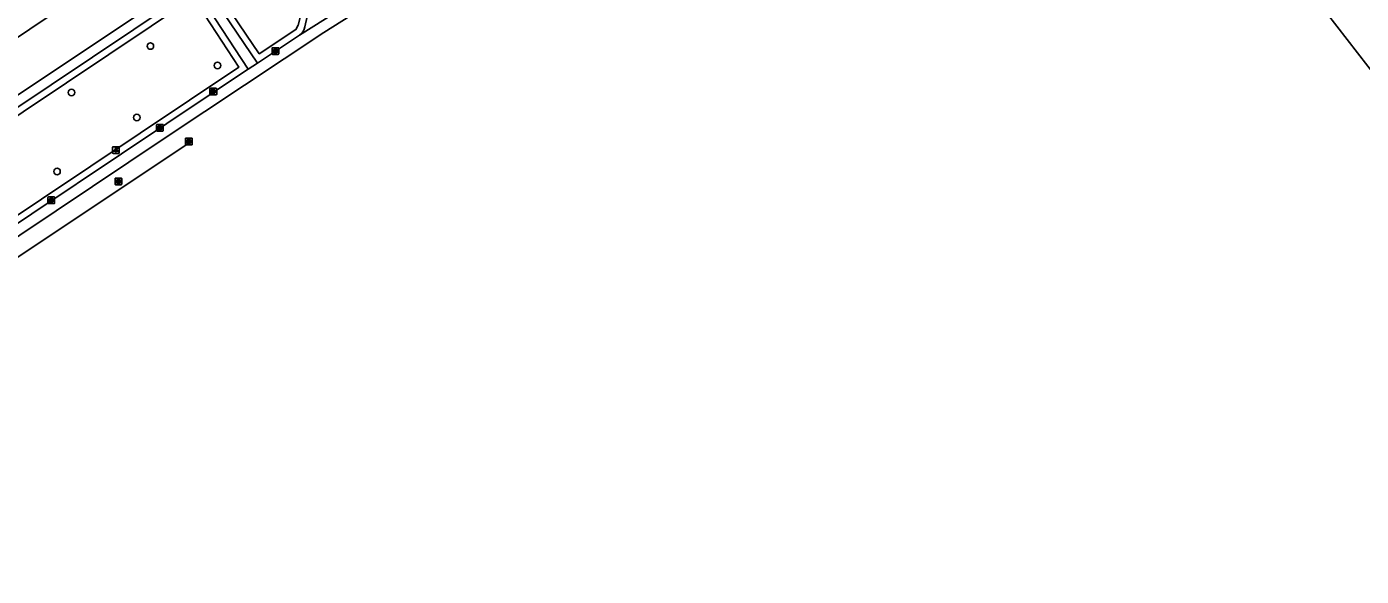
# Model space of a CAD drawing. Extents: x 158797 to 159887, y 384318 to 385255.
# Drawn here: x 159193.3 to 159393, y 384413 to 384495.3 of the extents above; entities that cross this region are included whole.
import ezdxf

# ---------------------------------------------------------------- set-up
doc = ezdxf.new("R2010")
doc.units = 0
for name, color, linetype in [('IMGEO_Boom', 7, 'Continuous'), ('IMGEO_Groenvoorziening', 7, 'Continuous'), ('IMGEO_Kolk', 7, 'Continuous'), ('IMGEO_Lichtpunt', 7, 'Continuous'), ('IMGEO_Parkeervlak_open', 7, 'Continuous'), ('IMGEO_Rijbaan_lokaal_gesloten', 7, 'Continuous'), ('IMGEO_Rioolput', 7, 'Continuous'), ('IMGEO_Voetpad_gesloten', 7, 'Continuous'), ('IMGEO_Voetpad_open', 7, 'Continuous')]:
    doc.layers.add(name, color=color, linetype=linetype)

msp = doc.modelspace()

# ---------------------------------------------------------------- linework, layer by layer
at = {"layer": 'IMGEO_Boom'}
for centre in [(159211.84, 384492.39), (159221.87, 384489.49), (159200.04, 384485.43), (159209.82, 384481.69), (159197.88, 384473.6)]:
    msp.add_circle(centre, 0.489, dxfattribs=at)
at = {"layer": 'IMGEO_Groenvoorziening'}
for points in [[(159234.34, 384497.04), (159233.97, 384495.52), (159233.61, 384494.85), (159228.14, 384491.23), (159220.06, 384503.22), (159258.02, 384528.7), (159259.58, 384526.53), (159263.8, 384529.28), (159272.24, 384517.09), (159268.5, 384515.36), (159268.14, 384515.27), (159267.81, 384515.33), (159266.59, 384515.74)], [(159173.77, 384469.8), (159218.27, 384499.66), (159225.08, 384489.23), (159180.74, 384459.57), (159173.77, 384469.8)]]:
    msp.add_lwpolyline(points, dxfattribs=at)
at = {"layer": 'IMGEO_Kolk'}
for p, q in [((159230.04, 384491.22), (159230.04, 384492.07)), ((159230.12, 384492.14), (159230.97, 384492.14)), ((159230.53, 384491.92), (159230.56, 384491.92)), ((159231.04, 384492.07), (159231.04, 384491.22)), ((159230.97, 384491.14), (159230.12, 384491.14)), ((159230.55, 384491.36), (159230.53, 384491.36)), ((159212.77, 384479.73), (159212.77, 384480.58)), ((159212.84, 384480.66), (159213.7, 384480.66)), ((159213.7, 384479.66), (159212.84, 384479.66)), ((159213.28, 384479.88), (159213.25, 384479.88)), ((159213.26, 384480.44), (159213.28, 384480.44)), ((159213.77, 384480.58), (159213.77, 384479.73)), ((159196.52, 384468.87), (159196.52, 384469.72)), ((159196.6, 384469.8), (159197.45, 384469.8)), ((159197.01, 384469.58), (159197.04, 384469.58)), ((159197.52, 384469.72), (159197.52, 384468.87)), ((159197.45, 384468.8), (159196.6, 384468.8)), ((159197.03, 384469.02), (159197.01, 384469.02))]:
    msp.add_line(p, q, dxfattribs=at)
for points in [[(159230.04, 384491.22), (159230.04, 384492.07)], [(159230.12, 384492.14), (159230.97, 384492.14)], [(159230.36, 384491.84), (159230.49, 384491.84), (159230.49, 384491.69), (159230.62, 384491.84), (159230.78, 384491.84), (159230.63, 384491.69), (159230.79, 384491.44), (159230.63, 384491.44), (159230.55, 384491.61), (159230.49, 384491.54), (159230.49, 384491.44), (159230.36, 384491.44), (159230.36, 384491.84)], [(159231.04, 384492.07), (159231.04, 384491.22)], [(159230.97, 384491.14), (159230.12, 384491.14)], [(159212.77, 384479.73), (159212.77, 384480.58)], [(159212.84, 384480.66), (159213.7, 384480.66)], [(159213.7, 384479.66), (159212.84, 384479.66)], [(159213.09, 384480.36), (159213.21, 384480.36), (159213.21, 384480.21), (159213.34, 384480.36), (159213.51, 384480.36), (159213.36, 384480.21), (159213.51, 384479.96), (159213.36, 384479.96), (159213.28, 384480.12), (159213.21, 384480.06), (159213.21, 384479.96), (159213.09, 384479.96), (159213.09, 384480.36)], [(159213.77, 384480.58), (159213.77, 384479.73)], [(159196.52, 384468.87), (159196.52, 384469.72)], [(159196.6, 384469.8), (159197.45, 384469.8)], [(159197.52, 384469.72), (159197.52, 384468.87)], [(159197.45, 384468.8), (159196.6, 384468.8)], [(159196.84, 384469.5), (159196.97, 384469.5), (159196.97, 384469.34), (159197.1, 384469.5), (159197.26, 384469.5), (159197.12, 384469.35), (159197.27, 384469.1), (159197.12, 384469.1), (159197.03, 384469.26), (159196.97, 384469.19), (159196.97, 384469.1), (159196.84, 384469.1), (159196.84, 384469.5)]]:
    msp.add_lwpolyline(points, dxfattribs=at)
for centre, start, end in [((159230.12, 384492.07), 91.552, 178.448), ((159230.12, 384492.07), 91.552, 178.448), ((159230.97, 384492.07), 1.552, 88.448), ((159230.97, 384492.07), 1.552, 88.448), ((159230.12, 384491.22), 181.552, 268.448), ((159230.12, 384491.22), 181.552, 268.448), ((159230.97, 384491.22), 271.552, 358.448), ((159230.97, 384491.22), 271.552, 358.448), ((159212.85, 384480.58), 91.552, 178.448), ((159212.85, 384480.58), 91.552, 178.448), ((159212.85, 384479.73), 181.552, 268.448), ((159212.85, 384479.73), 181.552, 268.448), ((159213.69, 384480.58), 1.552, 88.448), ((159213.69, 384480.58), 1.552, 88.448), ((159213.69, 384479.73), 271.552, 358.448), ((159213.69, 384479.73), 271.552, 358.448), ((159196.6, 384469.72), 91.552, 178.448), ((159196.6, 384469.72), 91.552, 178.448), ((159197.45, 384469.72), 1.552, 88.448), ((159197.45, 384469.72), 1.552, 88.448), ((159196.6, 384468.87), 181.552, 268.448), ((159196.6, 384468.87), 181.552, 268.448), ((159197.45, 384468.87), 271.552, 358.448), ((159197.45, 384468.87), 271.552, 358.448)]:
    msp.add_arc(centre, 0.0765, start, end, dxfattribs=at)
for centre, major_axis, ratio, start_param, end_param in [((159230.53, 384491.64), (-0.387, 0.002), 0.722429, 4.712389, 7.853982), ((159230.55, 384491.64), (-0.39, 0.002), 0.717154, 1.570796, 4.712389), ((159213.26, 384480.16), (-0.387, 0.002), 0.722429, 4.712389, 7.853982), ((159213.28, 384480.16), (-0.39, 0.002), 0.717154, 1.570796, 4.712389), ((159197.01, 384469.3), (-0.387, 0.002), 0.722429, 4.712389, 7.853982), ((159197.03, 384469.3), (-0.39, 0.002), 0.717154, 1.570796, 4.712389)]:
    msp.add_ellipse(centre, major_axis=major_axis, ratio=ratio, start_param=start_param, end_param=end_param, dxfattribs=at)
at = {"layer": 'IMGEO_Lichtpunt'}
for p, q in [((159206.19, 384477.21), (159206.19, 384476.41)), ((159206.19, 384477.21), (159206.19, 384476.41)), ((159207.09, 384477.31), (159206.28, 384477.31)), ((159207.09, 384477.31), (159206.28, 384477.31)), ((159206.28, 384476.31), (159207.09, 384476.31)), ((159206.28, 384476.31), (159207.09, 384476.31)), ((159207.18, 384476.41), (159207.18, 384477.21)), ((159207.18, 384476.41), (159207.18, 384477.21))]:
    msp.add_line(p, q, dxfattribs=at)
for points in [[(159206.56, 384476.88), (159206.6, 384476.85), (159206.41, 384476.59), (159206.37, 384476.61), (159206.56, 384476.88)], [(159206.66, 384476.83), (159206.71, 384476.83), (159206.71, 384476.51), (159206.66, 384476.51), (159206.66, 384476.83)], [(159206.77, 384476.85), (159206.81, 384476.88), (159207, 384476.61), (159206.96, 384476.59), (159206.77, 384476.85)]]:
    msp.add_lwpolyline(points, dxfattribs=at)
msp.add_circle((159206.69, 384477.01), 0.0994, dxfattribs=at)
for centre, start, end in [((159206.28, 384477.21), 90, 180), ((159206.28, 384477.21), 90, 180), ((159206.28, 384476.41), 180, 270), ((159206.28, 384476.41), 180, 270), ((159207.09, 384477.21), 0, 90), ((159207.09, 384477.21), 0, 90), ((159207.09, 384476.41), 270, 0), ((159207.09, 384476.41), 270, 360)]:
    msp.add_arc(centre, 0.0946, start, end, dxfattribs=at)
at = {"layer": 'IMGEO_Parkeervlak_open'}
msp.add_lwpolyline([(159235.31, 384496.8), (159234.94, 384495.28)], dxfattribs=at)
msp.add_arc((159232.94, 384495.64), 2.04, 306.9839, 349.7657, dxfattribs=at)
at = {"layer": 'IMGEO_Rijbaan_lokaal_gesloten'}
for points in [[(159444.26, 384416.6), (159430.31, 384437.54), (159420.33, 384452.67), (159407.68, 384471.5), (159398.64, 384483.41), (159381.62, 384505.4), (159370.3, 384519.69), (159367.36, 384523.05), (159362.89, 384527.76), (159362.8, 384527.84)], [(159268.92, 384514.45), (159249.7, 384503.86), (159234.17, 384494.02)], [(159270.46, 384513.33), (159268.84, 384512.56), (159250.87, 384502.69), (159237.8, 384494.42), (159214.07, 384478.63), (159115.99, 384412.99)], [(159234.17, 384494.02), (159227.86, 384489.85)], [(159227.86, 384489.85), (159226.47, 384488.93)], [(159226.47, 384488.93), (159221.56, 384485.68), (159221.31, 384486.03), (159220.83, 384485.71), (159221.09, 384485.35), (159180.47, 384458.19)], [(159181.74, 384453.73), (159181.64, 384453.87), (159217.36, 384477.7), (159218.02, 384478.1)]]:
    msp.add_lwpolyline(points, dxfattribs=at)
at = {"layer": 'IMGEO_Rioolput'}
for p, q in [((159220.76, 384485.15), (159220.76, 384486.01)), ((159220.83, 384486.08), (159221.69, 384486.08)), ((159221.25, 384485.86), (159221.27, 384485.86)), ((159221.76, 384486.01), (159221.76, 384485.15)), ((159221.69, 384485.08), (159220.83, 384485.08)), ((159221.27, 384485.3), (159221.25, 384485.3)), ((159217.09, 384477.66), (159217.09, 384478.52)), ((159217.17, 384478.59), (159218.02, 384478.59)), ((159218.02, 384477.59), (159217.17, 384477.59)), ((159217.58, 384478.37), (159217.61, 384478.37)), ((159217.6, 384477.81), (159217.58, 384477.81)), ((159218.09, 384478.52), (159218.09, 384477.66)), ((159206.57, 384471.69), (159206.57, 384472.54)), ((159206.64, 384472.61), (159207.49, 384472.61)), ((159207.49, 384471.61), (159206.64, 384471.61)), ((159207.05, 384472.39), (159207.08, 384472.39)), ((159207.08, 384471.83), (159207.05, 384471.83)), ((159207.57, 384472.54), (159207.57, 384471.69))]:
    msp.add_line(p, q, dxfattribs=at)
for points in [[(159220.76, 384485.15), (159220.76, 384486.01)], [(159220.83, 384486.08), (159221.69, 384486.08)], [(159221.35, 384485.78), (159221.1, 384485.78), (159221.1, 384485.38)], [(159221.1, 384485.38), (159221.22, 384485.38), (159221.22, 384485.54), (159221.23, 384485.54)], [(159221.28, 384485.7), (159221.22, 384485.7), (159221.22, 384485.62)], [(159221.22, 384485.62), (159221.27, 384485.62)], [(159221.28, 384485.51), (159221.35, 384485.38), (159221.49, 384485.38), (159221.42, 384485.51)], [(159221.76, 384486.01), (159221.76, 384485.15)], [(159221.69, 384485.08), (159220.83, 384485.08)], [(159217.09, 384477.66), (159217.09, 384478.52)], [(159217.17, 384478.59), (159218.02, 384478.59)], [(159218.02, 384477.59), (159217.17, 384477.59)], [(159217.68, 384478.29), (159217.43, 384478.29), (159217.43, 384477.89)], [(159217.43, 384477.89), (159217.55, 384477.89), (159217.55, 384478.05), (159217.56, 384478.05)], [(159217.61, 384478.21), (159217.55, 384478.21), (159217.55, 384478.13)], [(159217.55, 384478.13), (159217.6, 384478.13)], [(159217.61, 384478.02), (159217.68, 384477.89), (159217.82, 384477.89), (159217.76, 384478.02)], [(159218.09, 384478.52), (159218.09, 384477.66)], [(159206.57, 384471.69), (159206.57, 384472.54)], [(159206.64, 384472.61), (159207.49, 384472.61)], [(159207.49, 384471.61), (159206.64, 384471.61)], [(159207.15, 384472.31), (159206.9, 384472.31), (159206.9, 384471.91)], [(159206.9, 384471.91), (159207.03, 384471.91), (159207.03, 384472.08), (159207.04, 384472.08)], [(159207.08, 384472.23), (159207.03, 384472.23), (159207.03, 384472.15)], [(159207.03, 384472.15), (159207.08, 384472.15)], [(159207.08, 384472.05), (159207.16, 384471.91), (159207.29, 384471.91), (159207.23, 384472.04)], [(159207.57, 384472.54), (159207.57, 384471.69)]]:
    msp.add_lwpolyline(points, dxfattribs=at)
for centre, radius, start, end in [((159220.84, 384486), 0.0765, 91.552, 178.448), ((159220.84, 384486), 0.0765, 91.552, 178.448), ((159221.23, 384485.49), 0.0533, 26.0293, 88.6989), ((159221.26, 384485.81), 0.19, 274.7715, 282.9687), ((159221.28, 384485.6), 0.0964, 77.0061, 93.1865), ((159221.3, 384485.66), 0.0378, 276.6634, 79.6772), ((159221.35, 384485.67), 0.109, 350.3612, 89.416), ((159221.35, 384485.67), 0.112, 277.5842, 350.9817), ((159221.33, 384485.45), 0.108, 29.5134, 73.7905), ((159221.68, 384486), 0.0765, 1.552, 88.448), ((159221.68, 384486), 0.0765, 1.552, 88.448), ((159220.84, 384485.16), 0.0765, 181.552, 268.448), ((159220.84, 384485.16), 0.0765, 181.552, 268.448), ((159221.68, 384485.16), 0.0765, 271.552, 358.448), ((159221.68, 384485.16), 0.0765, 271.552, 358.448), ((159217.17, 384478.52), 0.0765, 91.552, 178.448), ((159217.17, 384478.52), 0.0765, 91.552, 178.448), ((159217.17, 384477.67), 0.0765, 181.552, 268.448), ((159217.17, 384477.67), 0.0765, 181.552, 268.448), ((159217.56, 384478), 0.0533, 26.0293, 88.6989), ((159217.59, 384478.32), 0.19, 274.7715, 282.9687), ((159217.61, 384478.11), 0.0964, 77.0061, 93.1865), ((159217.63, 384478.17), 0.0378, 276.6634, 79.6772), ((159217.68, 384478.18), 0.109, 350.3612, 89.416), ((159217.68, 384478.18), 0.112, 277.5842, 350.9817), ((159217.66, 384477.96), 0.108, 29.5134, 73.7905), ((159218.02, 384478.52), 0.0765, 1.552, 88.448), ((159218.02, 384478.52), 0.0765, 1.552, 88.448), ((159218.02, 384477.67), 0.0765, 271.552, 358.448), ((159218.02, 384477.67), 0.0765, 271.552, 358.448), ((159206.64, 384472.54), 0.0765, 91.552, 178.448), ((159206.64, 384472.54), 0.0765, 91.552, 178.448), ((159206.64, 384471.69), 0.0765, 181.552, 268.448), ((159206.64, 384471.69), 0.0765, 181.552, 268.448), ((159207.04, 384472.02), 0.0533, 26.0293, 88.6989), ((159207.09, 384472.14), 0.0964, 77.0061, 93.1865), ((159207.06, 384472.34), 0.19, 274.7715, 282.9687), ((159207.1, 384472.19), 0.0378, 276.6634, 79.6772), ((159207.15, 384472.2), 0.109, 350.3612, 89.416), ((159207.15, 384472.2), 0.112, 277.5842, 350.9817), ((159207.14, 384471.99), 0.108, 29.5134, 73.7905), ((159207.49, 384472.54), 0.0765, 1.552, 88.448), ((159207.49, 384472.54), 0.0765, 1.552, 88.448), ((159207.49, 384471.69), 0.0765, 271.552, 358.448), ((159207.49, 384471.69), 0.0765, 271.552, 358.448)]:
    msp.add_arc(centre, radius, start, end, dxfattribs=at)
for centre, major_axis, ratio, start_param, end_param in [((159221.25, 384485.58), (-0.387, 0.002), 0.722429, 4.712389, 7.853982), ((159221.27, 384485.58), (-0.39, 0.002), 0.717154, 1.570796, 4.712389), ((159217.58, 384478.09), (-0.387, 0.002), 0.722429, 4.712389, 7.853982), ((159217.6, 384478.09), (-0.39, 0.002), 0.717154, 1.570796, 4.712389), ((159207.05, 384472.11), (-0.387, 0.002), 0.722429, 4.712389, 7.853982), ((159207.08, 384472.11), (-0.39, 0.002), 0.717154, 1.570796, 4.712389)]:
    msp.add_ellipse(centre, major_axis=major_axis, ratio=ratio, start_param=start_param, end_param=end_param, dxfattribs=at)
at = {"layer": 'IMGEO_Voetpad_gesloten'}
for points in [[(159227.86, 384489.85), (159219.79, 384501.83)], [(159214.69, 384500.28), (159171.52, 384471.42)], [(159218.58, 384501.02), (159226.47, 384488.93)], [(159172.35, 384470.09), (159215.55, 384499.03)]]:
    msp.add_lwpolyline(points, dxfattribs=at)
at = {"layer": 'IMGEO_Voetpad_open'}
msp.add_lwpolyline([(159164.23, 384475.1), (159210.62, 384506.27)], dxfattribs=at)

doc.saveas('drawing.dxf')
